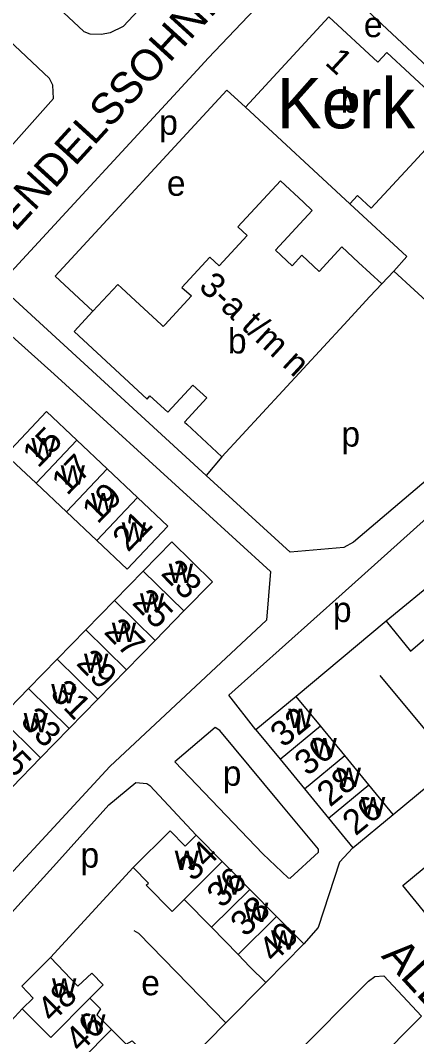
# Model space of a CAD drawing. Extents: x 159045 to 160918, y 380454 to 382516.
# Drawn here: x 159564.5 to 159627.5, y 381886.8 to 382048.4 of the extents above; entities that cross this region are included whole.
import ezdxf

# ---------------------------------------------------------------- set-up
doc = ezdxf.new("R2010")
doc.units = 0
for name, color, linetype in [('BLT_Basislijn', 7, 'Continuous'), ('BLT_Bebouwing', 7, 'Continuous'), ('BLT_Bebouwing_beschrifting', 7, 'Continuous'), ('BLT_Centroide', 7, 'Continuous'), ('BLT_Huisnummer', 7, 'Continuous'), ('BLT_Huisnummer_ tussenligend', 7, 'Continuous'), ('BLT_Huisnummer_reeks', 7, 'Continuous'), ('BLT_Onderverdeling_panden', 7, 'Continuous'), ('BLT_Straatnaam', 7, 'Continuous'), ('BLT_Straatnaam_verkleind', 7, 'Continuous')]:
    doc.layers.add(name, color=color, linetype=linetype)

msp = doc.modelspace()

# ---------------------------------------------------------------- linework, layer by layer
at = {"layer": 'BLT_Basislijn'}
for p, q in [((159593.23, 382041.2), (159561, 382006.34)), ((159597.35, 382037.31), (159570.01, 382007.74)), ((159600.28, 382034.61), (159597.35, 382037.31)), ((159616.88, 382019.26), (159625.97, 382010.86)), ((159625.97, 382010.86), (159623.87, 382008.55)), ((159570.01, 382007.74), (159576.02, 382002.18)), ((159623.87, 382008.55), (159621.96, 382006.53)), ((159594.06, 381976.07), (159561, 382006.34)), ((159596.54, 381979.04), (159594.06, 381976.07)), ((159622.65, 381952.9), (159608.38, 381940.92)), ((159633.43, 381930.17), (159621.7, 381944.27)), ((159623.79, 381922.17), (159633.43, 381930.17)), ((159582.44, 381913.72), (159569.25, 381899.42)), ((159597.19, 381889.05), (159603.52, 381895.43)), ((159564.78, 381891.24), (159561.21, 381887.45)), ((159587.58, 381879.35), (159597.19, 381889.05))]:
    msp.add_line(p, q, dxfattribs=at)
for points in [[(159555.1, 382064.83), (159574.59, 382046.67), (159575.54, 382046.31), (159577.33, 382046.24), (159578.82, 382046.51), (159580.88, 382047.53), (159605.07, 382073.38)], [(159610.27, 382059.15), (159594.34, 382042.4), (159593.23, 382041.2)], [(159547.64, 382011.18), (159569.75, 382036.02), (159569.64, 382038.11), (159569.12, 382039.17), (159553.28, 382054.14)], [(159616.98, 382052.57), (159617.21, 382052.34), (159635.63, 382035.1)], [(159635.63, 382035.1), (159665.64, 382006.92), (159665.64, 382006.6), (159663.39, 382004.4), (159617.49, 381965.45), (159615.96, 381964.59), (159607.42, 381963.86), (159594.06, 381976.07)], [(159633.78, 382033.13), (159647.42, 382020.81), (159630.37, 382002.64), (159623.87, 382008.55)], [(159557.92, 382002.85), (159569.85, 381992.2), (159593.34, 381970.78), (159604.26, 381960.81), (159603.62, 381953.08), (159578.72, 381929.8), (159553.77, 381902.89), (159547.43, 381902.07), (159522.11, 381926.2), (159505.97, 381939.82)], [(159601.96, 381935.65), (159597.63, 381941.15), (159615.66, 381957.23), (159630.63, 381970.67), (159632.15, 381971.68), (159637.61, 381965.38)], [(159605.52, 381924.31), (159596.22, 381935.51), (159595.49, 381936.02), (159589.06, 381930.55), (159603.06, 381915.91), (159607.1, 381912.09), (159607.41, 381912.04), (159611.93, 381916.18), (159611.9, 381916.64), (159605.52, 381924.31)], [(159561.21, 381887.45), (159560.55, 381888.1), (159553.47, 381895.22), (159553.31, 381895.83), (159570.71, 381914.96), (159578.54, 381923.68), (159582.83, 381927.27), (159584.61, 381927.08), (159585.09, 381926.76), (159592.45, 381918.86)], [(159617.37, 381916.89), (159615.27, 381914.61), (159611.83, 381904.18), (159609.58, 381901.59)], [(159582.54, 381903.72), (159583.29, 381903.29), (159597.19, 381889.05)], [(159628.29, 381890.11), (159590.71, 381852.28), (159590.42, 381852.23), (159584.27, 381858.32), (159583.75, 381859.44), (159619.87, 381895.69), (159620.88, 381896.42), (159622.32, 381896.52), (159628.29, 381890.11)]]:
    msp.add_lwpolyline(points, dxfattribs=at)
at = {"layer": 'BLT_Bebouwing'}
for p, q in [((159600.28, 382034.61), (159613.56, 382048.97)), ((159616.88, 382019.26), (159600.28, 382034.61)), ((159590.94, 381984.22), (159596.54, 381979.04)), ((159578.29, 381977.12), (159573.46, 381981.67)), ((159583.12, 381972.57), (159578.29, 381977.12)), ((159567, 381974.82), (159571.83, 381970.26)), ((159571.83, 381970.26), (159576.66, 381965.71)), ((159579.45, 381956.19), (159584.01, 381960.86)), ((159631.43, 381960.11), (159622.65, 381952.9)), ((159574.89, 381951.52), (159579.45, 381956.19)), ((159590.5, 381954.52), (159585.95, 381949.85)), ((159570.33, 381946.85), (159574.89, 381951.52)), ((159585.95, 381949.85), (159581.39, 381945.18)), ((159565.77, 381942.19), (159570.33, 381946.85)), ((159581.39, 381945.18), (159576.83, 381940.51)), ((159561.22, 381937.52), (159565.77, 381942.19)), ((159576.83, 381940.51), (159572.27, 381935.84)), ((159608.38, 381940.92), (159601.96, 381935.65)), ((159612.24, 381936.24), (159608.38, 381940.92)), ((159572.27, 381935.84), (159567.71, 381931.18)), ((159601.96, 381935.65), (159605.81, 381930.96)), ((159616.09, 381931.55), (159612.24, 381936.24)), ((159567.71, 381931.18), (159563.16, 381926.51)), ((159605.81, 381930.96), (159609.66, 381926.27)), ((159619.94, 381926.86), (159616.09, 381931.55)), ((159623.79, 381922.17), (159619.94, 381926.86)), ((159609.66, 381926.27), (159613.52, 381921.58)), ((159617.37, 381916.89), (159623.79, 381922.17)), ((159613.52, 381921.58), (159617.37, 381916.89)), ((159592.45, 381918.86), (159596.61, 381914.67)), ((159596.61, 381914.67), (159600.98, 381910.26)), ((159600.98, 381910.26), (159605.25, 381905.95)), ((159594.89, 381904.23), (159590.56, 381908.67)), ((159605.25, 381905.95), (159609.58, 381901.59)), ((159599.13, 381899.88), (159594.89, 381904.23)), ((159609.58, 381901.59), (159603.52, 381895.43)), ((159564.78, 381891.24), (159569.31, 381886.71))]:
    msp.add_line(p, q, dxfattribs=at)
for points in [[(159613.56, 382048.97), (159621.34, 382041.78), (159622.77, 382043.32), (159633.78, 382033.13)], [(159633.78, 382033.13), (159627.07, 382025.87), (159620.3, 382018.55), (159618.1, 382020.58), (159616.88, 382019.26)], [(159610.91, 382018.21), (159609.51, 382019.5), (159605.84, 382022.89), (159599.07, 382015.58), (159600.57, 382014.2), (159596.11, 382009.38)], [(159615.6, 382012.41), (159612, 382008.52), (159609.24, 382011.07), (159607.71, 382009.42), (159605.05, 382011.87), (159610.91, 382018.21)], [(159621.96, 382006.53), (159618.29, 382009.92), (159615.6, 382012.41)], [(159596.11, 382009.38), (159594.62, 382010.76), (159590.18, 382005.96), (159591.7, 382004.62)], [(159580.56, 382005.89), (159579.99, 382006.42), (159576.02, 382002.18)], [(159621.96, 382006.53), (159620.09, 382004.5), (159615.93, 382000), (159596.54, 381979.04)], [(159591.7, 382004.62), (159587.46, 382000.02), (159587.2, 381999.75), (159586.93, 382000), (159582.06, 382004.5), (159580.56, 382005.89)], [(159576.02, 382002.18), (159573.05, 381998.96), (159584.66, 381988.21), (159585.1, 381988.74), (159587.93, 381986.11), (159591.94, 381990.45), (159594.14, 381988.42), (159590.58, 381984.55), (159590.94, 381984.22)], [(159573.46, 381981.67), (159568.63, 381986.22), (159562.17, 381979.37), (159567, 381974.82)], [(159576.66, 381965.71), (159581.49, 381961.16), (159587.95, 381968.02), (159583.12, 381972.57)], [(159584.01, 381960.86), (159588.56, 381965.53), (159595.06, 381959.18), (159590.5, 381954.52)], [(159622.65, 381952.9), (159626.56, 381948.13), (159628.81, 381950.08)], [(159582.44, 381913.72), (159588.33, 381919.55), (159590.72, 381917.14), (159592.45, 381918.86)], [(159629.11, 381906.27), (159625.3, 381910.88), (159631.77, 381916.24)], [(159590.56, 381908.67), (159588.64, 381906.73), (159584.49, 381910.91), (159584.88, 381911.26), (159582.44, 381913.72)], [(159569.25, 381899.42), (159564.69, 381894.86), (159566.51, 381892.97), (159564.78, 381891.24)], [(159575.55, 381892.96), (159577.64, 381895.09), (159575.84, 381896.95), (159573.65, 381894.87), (159569.25, 381899.42)], [(159603.52, 381895.43), (159601.01, 381897.96), (159599.13, 381899.88)], [(159575.55, 381892.96), (159577.23, 381891.29), (159576.66, 381890.31), (159578.99, 381887.98)], [(159578.99, 381887.98), (159581.32, 381885.65), (159582.28, 381886.19), (159583.95, 381884.52)]]:
    msp.add_lwpolyline(points, dxfattribs=at)
at = {"layer": 'BLT_Onderverdeling_panden'}
for p, q in [((159567, 381974.82), (159573.46, 381981.67)), ((159578.29, 381977.12), (159571.83, 381970.26)), ((159576.66, 381965.71), (159583.12, 381972.57)), ((159584.01, 381960.86), (159590.5, 381954.52)), ((159579.45, 381956.19), (159585.95, 381949.85)), ((159581.39, 381945.18), (159574.89, 381951.52)), ((159570.33, 381946.85), (159576.83, 381940.51)), ((159565.77, 381942.19), (159572.27, 381935.84)), ((159567.71, 381931.18), (159561.22, 381937.52)), ((159605.81, 381930.96), (159612.24, 381936.24)), ((159609.66, 381926.27), (159616.09, 381931.55)), ((159613.52, 381921.58), (159619.94, 381926.86)), ((159590.56, 381908.67), (159596.61, 381914.67)), ((159594.89, 381904.23), (159600.98, 381910.26)), ((159599.13, 381899.88), (159605.25, 381905.95)), ((159575.55, 381892.96), (159569.31, 381886.71)), ((159578.99, 381887.98), (159573.52, 381882.51))]:
    msp.add_line(p, q, dxfattribs=at)

# ---------------------------------------------------------------- texts
at = {"layer": 'BLT_Bebouwing_beschrifting'}
msp.add_text('Kerk', height=8, dxfattribs=at).set_placement((159605.28, 382031.26))
at = {"layer": 'BLT_Centroide'}
for s, p in [('e', (159619.12, 382045.76)), ('b', (159615.46, 382033.75)), ('p', (159586.57, 382030.23)), ('e', (159587.79, 382020.54)), ('b', (159597.5, 381995.47)), ('p', (159615.55, 381980.66)), ('w', (159566.22, 381978.98)), ('w', (159570.89, 381974.63)), ('w', (159575.73, 381970.21)), ('w', (159580.61, 381965.54)), ('w', (159588.09, 381958.95)), ('w', (159583.5, 381954.27)), ('p', (159614.2, 381952.76)), ('w', (159579.03, 381949.6)), ('w', (159574.61, 381944.64)), ('w', (159569.39, 381939.82)), ('w', (159565.01, 381935.23)), ('w', (159607.09, 381935.94)), ('w', (159610.95, 381931.25)), ('p', (159596.67, 381926.73)), ('w', (159614.8, 381926.56)), ('w', (159618.66, 381921.88)), ('p', (159574.05, 381913.72)), ('w', (159589.04, 381913.34)), ('w', (159595.75, 381909.44)), ('w', (159600.05, 381905.06)), ('w', (159604.36, 381900.67)), ('w', (159569.52, 381893.03)), ('e', (159583.71, 381893.42)), ('w', (159574.16, 381887.34))]:
    msp.add_text(s, height=4, dxfattribs=at).set_placement(p)
at = {"layer": 'BLT_Huisnummer'}
for s, rotation, p in [('1', 317.2395, (159612.79, 382041.54)), ('15', 45.9133, (159567.3, 381977.11)), ('17', 45.9133, (159571.92, 381972.75)), ('19', 45.9133, (159576.77, 381968.22)), ('21', 45.9133, (159581.61, 381963.77)), ('23', 314.149, (159586.69, 381960.38)), ('25', 314.149, (159582.1, 381955.71)), ('27', 314.149, (159577.63, 381951.05)), ('29', 314.149, (159573.21, 381946.08)), ('31', 314.149, (159569.06, 381941.24)), ('33', 314.149, (159564.33, 381936.85)), ('32', 39.4048, (159606.32, 381932.68)), ('35', 314.149, (159559.57, 381932.11)), ('26', 39.4048, (159617.8, 381918.66)), ('34', 44.7527, (159591.97, 381911.38)), ('40', 45.4923, (159604.85, 381898.43)), ('48', 45.0321, (159569.58, 381888.93))]:
    msp.add_text(s, height=4, rotation=rotation, dxfattribs=at).set_placement(p)
at = {"layer": 'BLT_Huisnummer_ tussenligend'}
for s, rotation, p in [('30', 39.4048, (159610.17, 381928.16)), ('28', 39.4048, (159613.74, 381923.24)), ('36', 44.7527, (159596.55, 381907.14)), ('38', 44.7527, (159600.29, 381902.56)), ('46', 45.0462, (159574.02, 381884.15))]:
    msp.add_text(s, height=4, rotation=rotation, dxfattribs=at).set_placement(p)
at = {"layer": 'BLT_Huisnummer_reeks'}
msp.add_text('3-a t/m n', height=4, rotation=317.2412, dxfattribs=at).set_placement((159592.68, 382005.86))
at = {"layer": 'BLT_Straatnaam'}
for s, rotation, p in [('MENDELSSOHNLAAN', 47.606, (159559.9, 382010.56)), ('ALBENIZWEG', 312.4447, (159621.78, 381899.58))]:
    msp.add_text(s, height=5, rotation=rotation, dxfattribs=at).set_placement(p)
at = {"layer": 'BLT_Straatnaam_verkleind'}
msp.add_text('CHOPINLAAN', height=4, rotation=315.1769, dxfattribs=at).set_placement((159552.16, 381889.5))

doc.saveas('drawing.dxf')
